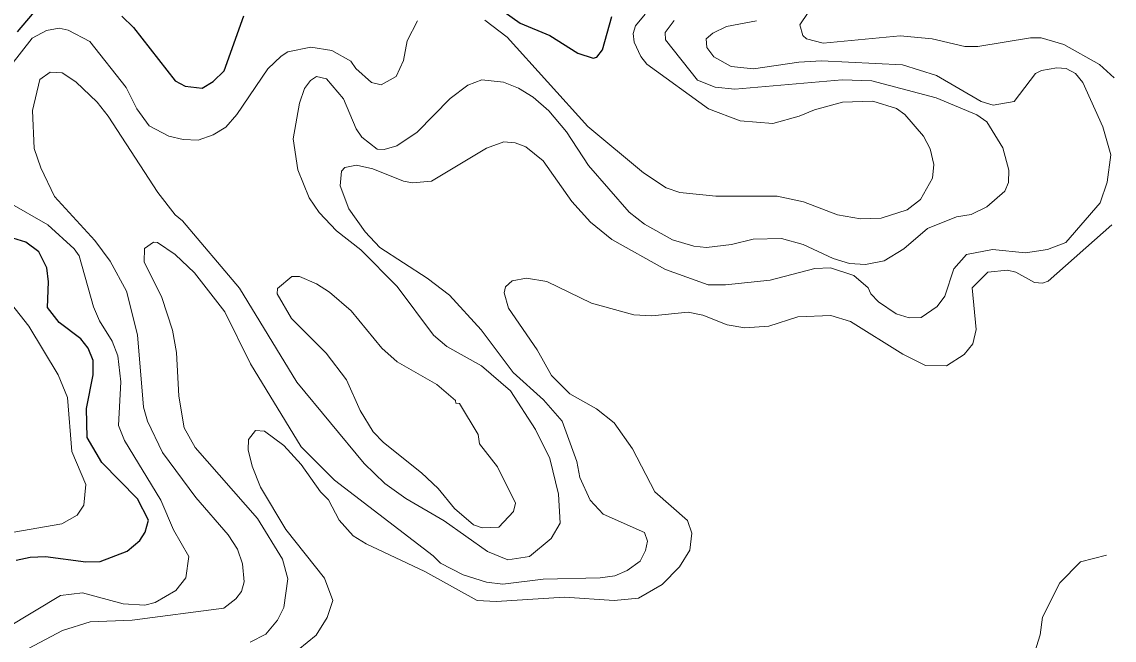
# Model space of a CAD drawing. Extents: x 673.6 to 698.9, y 7012 to 7040.1.
# Drawn here: x 696.916 to 698.596, y 7020.022 to 7020.972 of the extents above; entities that cross this region are included whole.
import ezdxf

# ---------------------------------------------------------------- set-up
doc = ezdxf.new("R2010")
doc.units = 0
doc.header["$LTSCALE"] = 0.032
doc.layers.add('1', color=7, linetype='Continuous', lineweight=25)
doc.layers.add('2', color=7, linetype='Continuous', lineweight=13)

msp = doc.modelspace()

# ---------------------------------------------------------------- linework, layer by layer
at = {"layer": '1'}
for points in [[(696.9098, 7020.9567), (696.9503, 7021.0043)], [(697.0703, 7020.9805), (697.088, 7020.9633), (697.1519, 7020.8815), (697.1676, 7020.8733), (697.1938, 7020.8701), (697.2105, 7020.8801), (697.2275, 7020.8966), (697.2577, 7020.9813)], [(697.6581, 7020.9873), (697.6827, 7020.97), (697.7283, 7020.9511), (697.771, 7020.9241), (697.795, 7020.9163), (697.8002, 7020.9178), (697.8093, 7020.9288), (697.8233, 7020.9801)], [(696.9078, 7020.1444), (696.9292, 7020.1493), (696.9526, 7020.1501), (697.0146, 7020.1421), (697.0367, 7020.1427), (697.078, 7020.1584), (697.0978, 7020.175), (697.1061, 7020.1878), (697.111, 7020.2063), (697.0943, 7020.2389), (697.0391, 7020.2948), (697.0168, 7020.333), (697.0155, 7020.3775), (697.0261, 7020.4296), (697.0259, 7020.4513), (697.0181, 7020.4703), (697.0072, 7020.4846), (696.9739, 7020.5098), (696.956, 7020.5331), (696.9571, 7020.5725), (696.9546, 7020.5939), (696.9424, 7020.6183), (696.9226, 7020.6332), (696.896, 7020.6416)]]:
    msp.add_lwpolyline(points, dxfattribs=at)
at = {"layer": '2'}
for points in [[(698.1384, 7021.006), (698.1126, 7020.9674), (698.1173, 7020.9509), (698.123, 7020.9459), (698.1483, 7020.9391), (698.2669, 7020.9506), (698.316, 7020.9457), (698.3665, 7020.9342), (698.3865, 7020.9342), (698.4672, 7020.9472), (698.4836, 7020.9472), (698.5184, 7020.9373), (698.5733, 7020.9065), (698.5959, 7020.8858)], [(697.6283, 7020.9747), (697.6625, 7020.9486), (697.7865, 7020.8114), (697.8724, 7020.74), (697.9072, 7020.7171), (697.9281, 7020.7098), (697.9836, 7020.7041), (698.0776, 7020.7039), (698.1181, 7020.6955), (698.1704, 7020.6756), (698.2058, 7020.6693), (698.2378, 7020.6704), (698.2778, 7020.6829), (698.2983, 7020.6992), (698.3166, 7020.7315), (698.3187, 7020.7529), (698.3129, 7020.7767), (698.3026, 7020.7961), (698.2738, 7020.8294), (698.2613, 7020.8387), (698.225, 7020.8502), (698.1782, 7020.8486), (698.1352, 7020.837), (698.1118, 7020.827), (698.0711, 7020.8157), (698.0206, 7020.8198), (697.9723, 7020.8381), (697.8775, 7020.9072), (697.868, 7020.919), (697.8577, 7020.941), (697.8561, 7020.9542), (697.86, 7020.966), (697.8748, 7020.984)], [(696.8829, 7020.8837), (696.9323, 7020.947), (696.9542, 7020.9586), (696.9735, 7020.9621), (696.9875, 7020.9593), (697.0209, 7020.9417), (697.0767, 7020.871), (697.093, 7020.8384), (697.1123, 7020.8121), (697.1421, 7020.7963), (697.1646, 7020.7911), (697.1874, 7020.7903), (697.2104, 7020.7984), (697.23, 7020.8102), (697.2468, 7020.8295), (697.2948, 7020.8996), (697.3148, 7020.9195), (697.3252, 7020.9258), (697.3609, 7020.9333), (697.3929, 7020.9282), (697.4222, 7020.9116), (697.43, 7020.9002), (697.4539, 7020.879), (697.4688, 7020.875), (697.4917, 7020.8882), (697.5029, 7020.9126), (697.5087, 7020.9426), (697.5249, 7020.9735)], [(697.9191, 7020.974), (697.9057, 7020.9557), (697.9062, 7020.9443), (697.9554, 7020.8826), (697.9826, 7020.8717), (698.0128, 7020.8684), (698.1779, 7020.8831), (698.2235, 7020.8816), (698.322, 7020.855), (698.385, 7020.8291), (698.4001, 7020.8181), (698.4246, 7020.7782), (698.4337, 7020.7442), (698.4333, 7020.7253), (698.428, 7020.7116), (698.4, 7020.6875), (698.3762, 7020.6761), (698.3534, 7020.6725), (698.3089, 7020.6543), (698.2725, 7020.6231), (698.2425, 7020.6045), (698.2133, 7020.5992), (698.1892, 7020.6006), (698.1638, 7020.6085), (698.1178, 7020.6299), (698.0842, 7020.6391), (698.0406, 7020.6382), (698.0077, 7020.6298), (697.969, 7020.6251), (697.9495, 7020.6274), (697.9167, 7020.6368), (697.8739, 7020.6613), (697.8501, 7020.6796), (697.7874, 7020.751), (697.754, 7020.8029), (697.7265, 7020.8352), (697.7025, 7020.8565), (697.6802, 7020.87), (697.6569, 7020.8791), (697.6235, 7020.8831), (697.602, 7020.8745), (697.575, 7020.8541), (697.5243, 7020.8022), (697.4929, 7020.7813), (697.4732, 7020.7756), (697.4628, 7020.7763), (697.4392, 7020.7947), (697.4304, 7020.8078), (697.4107, 7020.8535), (697.3845, 7020.8846), (697.3692, 7020.8879), (697.3603, 7020.8817), (697.351, 7020.8694), (697.3434, 7020.847), (697.3335, 7020.7924), (697.3405, 7020.7448), (697.3582, 7020.7015), (697.3734, 7020.6788), (697.4, 7020.6506), (697.4373, 7020.6216)], [(698.2336, 7020.5419), (698.2609, 7020.5234), (698.2805, 7020.517), (698.2992, 7020.5177), (698.3236, 7020.5347), (698.3357, 7020.5506), (698.3493, 7020.5925), (698.3687, 7020.6144), (698.4089, 7020.6219), (698.4596, 7020.617), (698.4932, 7020.6221), (698.5216, 7020.6327), (698.5744, 7020.6937), (698.5851, 7020.7257), (698.5907, 7020.7678), (698.5786, 7020.8105), (698.5477, 7020.8788), (698.5367, 7020.8925), (698.5222, 7020.9003), (698.5079, 7020.9012), (698.484, 7020.8971), (698.4752, 7020.8925), (698.4419, 7020.8495), (698.4101, 7020.8438), (698.3914, 7020.8498), (698.3228, 7020.8897), (698.2703, 7020.9061), (698.1459, 7020.912), (698.1108, 7020.9102), (698.0414, 7020.8996), (698.0068, 7020.9034), (697.9805, 7020.9182), (697.9696, 7020.9327), (697.9686, 7020.946), (697.9788, 7020.9548), (697.9997, 7020.9649), (698.0462, 7020.9738)], [(697.6679, 7020.4048), (697.7059, 7020.3454), (697.728, 7020.301), (697.7417, 7020.2462), (697.7443, 7020.2015), (697.7302, 7020.1779), (697.6968, 7020.1502), (697.6635, 7020.1453), (697.6321, 7020.1577), (697.5657, 7020.2053), (697.5065, 7020.2392), (697.4743, 7020.2625), (697.4427, 7020.2931), (697.339, 7020.4184), (697.2511, 7020.5629), (697.1633, 7020.6662), (697.152, 7020.6753), (697.1252, 7020.7098), (697.0491, 7020.8272), (697.0319, 7020.8486), (696.9992, 7020.88), (696.9783, 7020.8937), (696.9599, 7020.8946), (696.944, 7020.8836), (696.9325, 7020.8359), (696.9354, 7020.7771), (696.9454, 7020.7475), (696.9666, 7020.7034), (697.0287, 7020.6359), (697.0522, 7020.604), (697.077, 7020.558), (697.0942, 7020.4911), (697.1033, 7020.3798), (697.1095, 7020.3583), (697.1328, 7020.3102), (697.1837, 7020.2409), (697.2335, 7020.1837), (697.248, 7020.1616), (697.2554, 7020.139), (697.2579, 7020.1112), (697.2538, 7020.0963), (697.2455, 7020.0851), (697.2269, 7020.0707), (697.0861, 7020.0524), (697.0212, 7020.0498), (696.9786, 7020.0367), (696.9266, 7020.0091)], [(697.2674, 7020.0186), (697.2914, 7020.0311), (697.3092, 7020.0525), (697.3189, 7020.0719), (697.3253, 7020.1159), (697.3172, 7020.1462), (697.2789, 7020.2087), (697.1828, 7020.318), (697.1659, 7020.3482), (697.1577, 7020.3967), (697.1543, 7020.464), (697.1478, 7020.4982), (697.1318, 7020.5485), (697.1044, 7020.6033), (697.1051, 7020.6239), (697.1185, 7020.6333), (697.1247, 7020.6329), (697.1518, 7020.6144), (697.1818, 7020.5861), (697.2285, 7020.5262), (697.2679, 7020.4464), (697.3456, 7020.3188), (697.3968, 7020.2675), (697.5489, 7020.1514), (697.56, 7020.1402), (697.5947, 7020.122), (697.6306, 7020.1108), (697.6561, 7020.1075), (697.7177, 7020.1156), (697.8057, 7020.1174), (697.8279, 7020.1205), (697.8473, 7020.1289), (697.8671, 7020.143), (697.8755, 7020.1593), (697.8781, 7020.1739), (697.8739, 7020.1872), (697.8104, 7020.2151), (697.79, 7020.2367), (697.7745, 7020.2719), (697.7695, 7020.2965), (697.7469, 7020.3582), (697.7185, 7020.3912), (697.6717, 7020.4331), (697.6225, 7020.4988), (697.5737, 7020.5517), (697.5395, 7020.5778), (697.4666, 7020.6254), (697.444, 7020.6492), (697.4192, 7020.6848), (697.4059, 7020.7201), (697.4077, 7020.7427), (697.413, 7020.7484), (697.4311, 7020.7515), (697.4561, 7020.7462), (697.5032, 7020.727), (697.5172, 7020.7246), (697.546, 7020.7269), (697.6309, 7020.7779), (697.6576, 7020.7878), (697.6747, 7020.7863), (697.6914, 7020.7798), (697.7179, 7020.7582), (697.7619, 7020.6958), (697.7906, 7020.6643), (697.8235, 7020.6373), (697.9059, 7020.5913), (697.9718, 7020.5679), (697.9985, 7020.5677), (698.0672, 7020.5751), (698.1356, 7020.593)], [(697.0719, 7020.0774), (697.1054, 7020.0754), (697.1215, 7020.0798), (697.153, 7020.0978), (697.1684, 7020.1174), (697.1733, 7020.1503), (697.1493, 7020.1915), (697.1298, 7020.2369), (697.0742, 7020.3286), (697.0651, 7020.3516), (697.0687, 7020.4187), (697.064, 7020.4588), (697.0553, 7020.4814), (697.0357, 7020.5124), (697.0264, 7020.534), (697.0043, 7020.6126), (696.9968, 7020.6233), (696.9565, 7020.6602), (696.8974, 7020.694)], [(698.5923, 7020.6602), (698.4945, 7020.5734), (698.4859, 7020.5702), (698.4732, 7020.5715), (698.4445, 7020.5873), (698.4317, 7020.5904), (698.4017, 7020.5875), (698.3778, 7020.563), (698.3836, 7020.4989), (698.3787, 7020.4769), (698.3652, 7020.4605), (698.3379, 7020.4433), (698.3058, 7020.444), (698.2711, 7020.4611), (698.1905, 7020.5113), (698.1601, 7020.5207), (698.1097, 7020.5185), (698.0651, 7020.5045), (698.0279, 7020.5019), (698.0011, 7020.5063), (697.9633, 7020.5214), (697.941, 7020.5259), (697.8848, 7020.52), (697.8574, 7020.5216), (697.7924, 7020.5395), (697.7238, 7020.5731), (697.6923, 7020.5783), (697.6702, 7020.574), (697.6602, 7020.5647), (697.6577, 7020.5555), (697.6646, 7020.532), (697.7088, 7020.4677), (697.7308, 7020.4286), (697.7589, 7020.4002), (697.7999, 7020.3771), (697.8271, 7020.3557), (697.8554, 7020.3158), (697.8894, 7020.2494), (697.9398, 7020.2058), (697.9465, 7020.1859), (697.9432, 7020.1601), (697.9273, 7020.1344), (697.9011, 7020.1074), (697.8644, 7020.0862), (697.8273, 7020.0828), (697.7507, 7020.0877), (697.6455, 7020.0811), (697.6165, 7020.0827), (697.5361, 7020.1273), (697.4458, 7020.1695), (697.4258, 7020.1819), (697.4043, 7020.2061), (697.3877, 7020.2372), (697.3757, 7020.2494), (697.3456, 7020.2918), (697.3189, 7020.3207), (697.2896, 7020.3428), (697.2755, 7020.3439), (697.2646, 7020.33), (697.2645, 7020.3141), (697.2703, 7020.2893), (697.2833, 7020.2569), (697.3223, 7020.1919), (697.3819, 7020.1169), (697.3943, 7020.0825), (697.386, 7020.0565), (697.369, 7020.0296), (697.3413, 7020.007)], [(697.4373, 7020.6216), (697.4935, 7020.5654), (697.5493, 7020.4907), (697.5697, 7020.4729), (697.623, 7020.4433), (697.6679, 7020.4048)], [(698.1356, 7020.593), (698.1598, 7020.5938), (698.1955, 7020.5822), (698.2175, 7020.5633), (698.2217, 7020.5542), (698.2336, 7020.5419)], [(696.9042, 7020.1878), (696.9779, 7020.2007), (697.0012, 7020.2139), (697.0115, 7020.2291), (697.0146, 7020.2607), (696.9932, 7020.3116), (696.9866, 7020.3944), (696.9719, 7020.4295), (696.9271, 7020.5045), (696.9002, 7020.5383)], [(698.474, 7020.0039), (698.4823, 7020.0301), (698.4858, 7020.0572), (698.5124, 7020.1097), (698.5443, 7020.142), (698.5843, 7020.1521)], [(696.6445, 7020.0237), (696.8457, 7020.0269), (696.8931, 7020.0408), (696.9759, 7020.0903), (697.0097, 7020.0942), (697.0719, 7020.0774)]]:
    msp.add_lwpolyline(points, dxfattribs=at)
msp.add_lwpolyline([(697.5892, 7020.3852), (697.5835, 7020.3861), (697.5829, 7020.3901), (697.5546, 7020.4144), (697.4934, 7020.4494), (697.47, 7020.4706), (697.4225, 7020.5279), (697.3896, 7020.5564), (697.3693, 7020.5694), (697.3433, 7020.5807), (697.3313, 7020.5804), (697.3093, 7020.5623), (697.3089, 7020.5541), (697.3308, 7020.5162), (697.3842, 7020.4626), (697.4156, 7020.4216), (697.4366, 7020.3746), (697.4565, 7020.3419), (697.4725, 7020.3253), (697.531, 7020.2789), (697.5564, 7020.255), (697.5817, 7020.2239), (697.6106, 7020.1991), (697.624, 7020.1944), (697.6495, 7020.1954), (697.6724, 7020.2196), (697.6752, 7020.2322), (697.6476, 7020.2879), (697.6201, 7020.3233), (697.6178, 7020.338)], close=True, dxfattribs=at)

doc.saveas('drawing.dxf')
